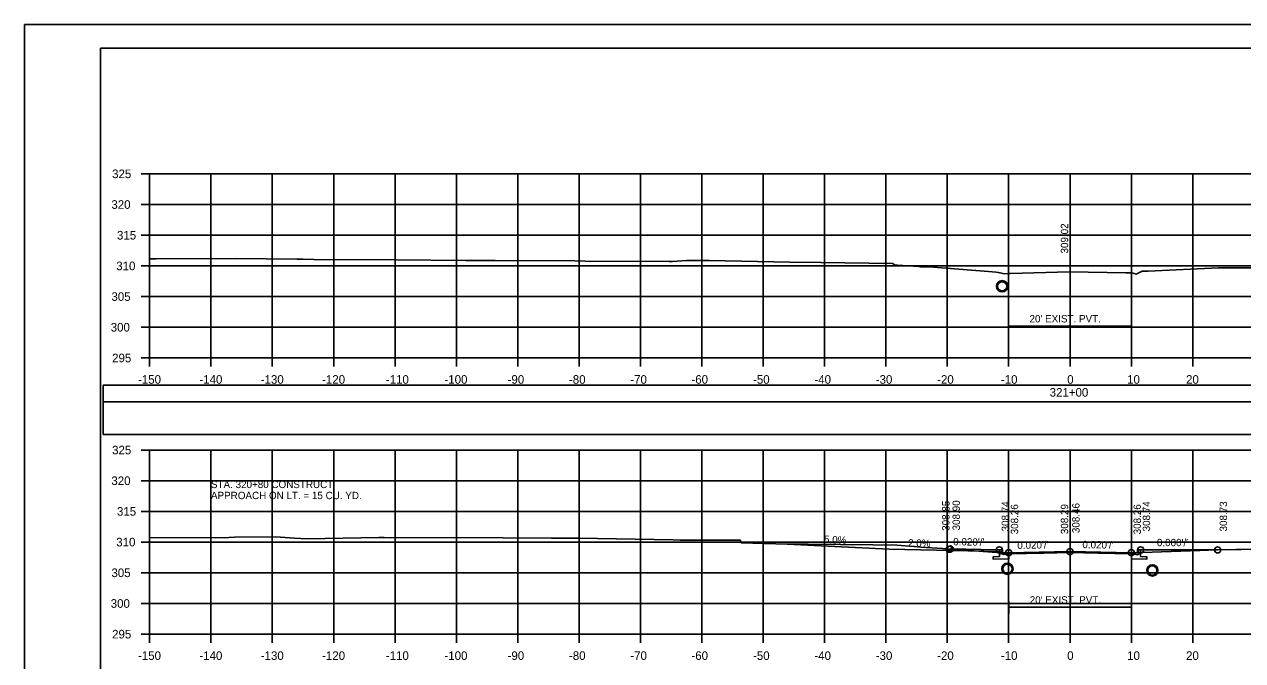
# Model space of a CAD drawing. Extents: x 1370538 to 1372872, y 376220 to 381127.
# Drawn here: x 1371871.6 to 1372070.1, y 378158.9 to 378262.5 of the extents above; entities that cross this region are included whole.
import ezdxf

# ---------------------------------------------------------------- set-up
doc = ezdxf.new("R2010")
doc.units = 0
for name, color, linetype in [('R_Border', 7, 'Continuous'), ('R_Border Notes', 7, 'Continuous'), ('R_Border PE', 7, 'Continuous'), ('R_Border Prem', 7, 'Continuous'), ('R_Dimension', 7, 'Continuous'), ('R_Fin Surface', 7, 'Continuous'), ('R_Grid', 7, 'Continuous'), ('R_Horz Alg Annot', 7, 'Continuous'), ('R_No Plot', 7, 'Continuous'), ('R_Water', 7, 'Continuous'), ('R_Water Annot', 7, 'Continuous'), ('R_Xsect Elev', 7, 'Continuous'), ('R_Xsect Slope', 7, 'Continuous')]:
    doc.layers.add(name, color=color, linetype=linetype)

msp = doc.modelspace()

# ---------------------------------------------------------------- linework, layer by layer
at = {"layer": 'R_Border'}
for p, q in [((1372031.97, 378214.38), (1372031.97, 378212.38)), ((1372031.97, 378213.38), (1372051.97, 378213.38)), ((1372051.97, 378214.38), (1372051.97, 378212.38)), ((1372032, 378168.57), (1372032, 378166.57)), ((1372032, 378167.57), (1372051.99, 378167.57)), ((1372051.99, 378168.57), (1372051.99, 378166.57))]:
    msp.add_line(p, q, dxfattribs=at)
for points in [[(1372041.97, 378176.48), (1372032, 378176.28), (1372032, 378175.44), (1372031.97, 378175.45), (1372029.47, 378175.4), (1372029.47, 378175.81), (1372030.47, 378175.83), (1372030.47, 378176.93)], [(1372053.47, 378176.93), (1372053.47, 378175.83), (1372054.47, 378175.81), (1372054.47, 378175.4), (1372051.97, 378175.45), (1372051.99, 378175.44), (1372051.99, 378176.28), (1372041.97, 378176.48)]]:
    msp.add_lwpolyline(points, dxfattribs=at)
at = {"layer": 'R_Border Notes'}
for p, q in [((1371883.97, 378258.65), (1372200.15, 378258.65)), ((1371883.97, 378053.19), (1371883.97, 378258.65)), ((1372036.49, 378258.39), (1372036.49, 378258.39)), ((1372036.49, 378258.39), (1372036.49, 378258.39))]:
    msp.add_line(p, q, dxfattribs=at)
at = {"layer": 'R_Border Prem'}
for p, q in [((1371890.57, 378238.19), (1371891.97, 378238.19)), ((1371891.97, 378208.19), (1371891.97, 378238.19)), ((1371890.57, 378233.19), (1371891.97, 378233.19)), ((1371890.57, 378228.19), (1371891.97, 378228.19)), ((1371890.57, 378223.19), (1371891.97, 378223.19)), ((1371890.57, 378218.19), (1371891.97, 378218.19)), ((1371890.57, 378213.19), (1371891.97, 378213.19)), ((1371890.57, 378208.19), (1371891.97, 378208.19)), ((1371891.97, 378208.19), (1372191.97, 378208.19)), ((1371891.97, 378206.79), (1371891.97, 378208.19)), ((1371901.97, 378206.79), (1371901.97, 378208.19)), ((1371911.97, 378206.79), (1371911.97, 378208.19)), ((1371921.97, 378206.79), (1371921.97, 378208.19)), ((1371931.97, 378206.79), (1371931.97, 378208.19)), ((1371941.97, 378206.79), (1371941.97, 378208.19)), ((1371951.97, 378206.79), (1371951.97, 378208.19)), ((1371961.97, 378206.79), (1371961.97, 378208.19)), ((1371971.97, 378206.79), (1371971.97, 378208.19)), ((1371981.97, 378206.79), (1371981.97, 378208.19)), ((1371991.97, 378206.79), (1371991.97, 378208.19)), ((1372001.97, 378206.79), (1372001.97, 378208.19)), ((1372011.97, 378206.79), (1372011.97, 378208.19)), ((1372021.97, 378206.79), (1372021.97, 378208.19)), ((1372031.97, 378206.79), (1372031.97, 378208.19)), ((1372041.97, 378206.79), (1372041.97, 378208.19)), ((1372051.97, 378206.79), (1372051.97, 378208.19)), ((1372061.97, 378206.79), (1372061.97, 378208.19)), ((1371890.57, 378193.19), (1371891.97, 378193.19)), ((1371891.97, 378163.19), (1371891.97, 378193.19)), ((1371890.57, 378188.19), (1371891.97, 378188.19)), ((1371890.57, 378183.19), (1371891.97, 378183.19)), ((1371890.57, 378178.19), (1371891.97, 378178.19)), ((1371890.57, 378173.19), (1371891.97, 378173.19)), ((1371890.57, 378168.19), (1371891.97, 378168.19)), ((1371890.57, 378163.19), (1371891.97, 378163.19)), ((1371891.97, 378163.19), (1372191.97, 378163.19)), ((1371891.97, 378161.79), (1371891.97, 378163.19)), ((1371901.97, 378161.79), (1371901.97, 378163.19)), ((1371911.97, 378161.79), (1371911.97, 378163.19)), ((1371921.97, 378161.79), (1371921.97, 378163.19)), ((1371931.97, 378161.79), (1371931.97, 378163.19)), ((1371941.97, 378161.79), (1371941.97, 378163.19)), ((1371951.97, 378161.79), (1371951.97, 378163.19)), ((1371961.97, 378161.79), (1371961.97, 378163.19)), ((1371971.97, 378161.79), (1371971.97, 378163.19)), ((1371981.97, 378161.79), (1371981.97, 378163.19)), ((1371991.97, 378161.79), (1371991.97, 378163.19)), ((1372001.97, 378161.79), (1372001.97, 378163.19)), ((1372011.97, 378161.79), (1372011.97, 378163.19)), ((1372021.97, 378161.79), (1372021.97, 378163.19)), ((1372031.97, 378161.79), (1372031.97, 378163.19)), ((1372041.97, 378161.79), (1372041.97, 378163.19)), ((1372051.97, 378161.79), (1372051.97, 378163.19)), ((1372061.97, 378161.79), (1372061.97, 378163.19))]:
    msp.add_line(p, q, dxfattribs=at)
at = {"layer": 'R_Dimension'}
for points in [[(1371891.97, 378224.34), (1371893.06, 378224.33), (1371905.97, 378224.39), (1371915.98, 378224.28), (1371917.02, 378224.28), (1371918.76, 378224.26), (1371932.21, 378224.2), (1371943.43, 378224.05), (1371945.38, 378224.06), (1371948.29, 378224.05), (1371961.28, 378223.99), (1371962.96, 378223.98), (1371976.64, 378223.92), (1371977.2, 378223.89), (1371979.48, 378224.09), (1371983.18, 378224.05), (1371996.32, 378223.82), (1372001.34, 378223.77), (1372013.11, 378223.57), (1372013.37, 378223.38), (1372013.83, 378223.32), (1372017.32, 378223.08), (1372017.61, 378223.06), (1372019.04, 378223.06), (1372028.66, 378222.29), (1372029.93, 378222.18), (1372030.25, 378222.14), (1372030.26, 378222.14), (1372030.57, 378222.06), (1372031.21, 378221.9), (1372032.12, 378221.97), (1372032.13, 378221.98), (1372032.23, 378221.98), (1372041.89, 378222.21), (1372051.08, 378222.06), (1372051.98, 378222.05), (1372052.05, 378222.04), (1372052.82, 378221.86), (1372052.88, 378221.89), (1372053.74, 378222.31), (1372054.69, 378222.35), (1372066.19, 378222.85), (1372069.59, 378222.86), (1372069.95, 378222.87), (1372072.29, 378222.85)], [(1371891.97, 378178.91), (1371904.86, 378178.96), (1371905.83, 378178.98), (1371912.55, 378179.06), (1371915.57, 378178.85), (1371917.62, 378178.74), (1371929.35, 378178.92), (1371929.85, 378178.93), (1371930.15, 378178.93), (1371930.22, 378178.93), (1371949.59, 378178.87), (1371957.48, 378178.85), (1371961.84, 378178.85), (1371977.28, 378178.58), (1371978.46, 378178.48), (1371983.74, 378178.52), (1371985.48, 378178.52), (1371988.26, 378178.49), (1371988.29, 378178.26), (1371988.38, 378178.08), (1371994.04, 378177.93), (1372009.82, 378177.77), (1372013.77, 378177.67), (1372016.49, 378177.47), (1372017.67, 378177.38), (1372021.18, 378177.12), (1372030.02, 378176.48), (1372030.12, 378176.48), (1372030.87, 378176.27), (1372031.24, 378176.15), (1372031.81, 378176.23), (1372032, 378176.28), (1372037.68, 378176.39), (1372041.92, 378176.48), (1372046.52, 378176.39), (1372051.99, 378176.27), (1372052.71, 378176.15), (1372052.96, 378176.13), (1372053.12, 378176.2), (1372053.76, 378176.5), (1372063.15, 378176.84), (1372066.01, 378176.92), (1372068.97, 378176.97), (1372069.85, 378177), (1372083.56, 378177.03)]]:
    msp.add_lwpolyline(points, dxfattribs=at)
at = {"layer": 'R_Fin Surface'}
for points in [[(1372022.31, 378177.03), (1372022.47, 378177.09), (1372027.47, 378176.99), (1372030.47, 378176.93), (1372030.97, 378176.93), (1372030.97, 378176.43), (1372031.97, 378176.45), (1372041.96, 378176.65), (1372041.97, 378176.65)], [(1372041.97, 378176.65), (1372051.97, 378176.45), (1372051.97, 378176.45), (1372052.97, 378176.43), (1372052.97, 378176.93), (1372053.47, 378176.93), (1372053.47, 378176.93), (1372066.01, 378176.92)]]:
    msp.add_lwpolyline(points, dxfattribs=at)
at = {"layer": 'R_Grid'}
for p, q in [((1371891.97, 378238.19), (1372191.97, 378238.19)), ((1371891.97, 378208.19), (1371891.97, 378238.19)), ((1371901.97, 378208.19), (1371901.97, 378238.19)), ((1371911.97, 378208.19), (1371911.97, 378238.19)), ((1371921.97, 378208.19), (1371921.97, 378238.19)), ((1371931.97, 378208.19), (1371931.97, 378238.19)), ((1371941.97, 378208.19), (1371941.97, 378238.19)), ((1371951.97, 378208.19), (1371951.97, 378238.19)), ((1371961.97, 378208.19), (1371961.97, 378238.19)), ((1371971.97, 378208.19), (1371971.97, 378238.19)), ((1371981.97, 378208.19), (1371981.97, 378238.19)), ((1371991.97, 378208.19), (1371991.97, 378238.19)), ((1372001.97, 378208.19), (1372001.97, 378238.19)), ((1372011.97, 378208.19), (1372011.97, 378238.19)), ((1372021.97, 378208.19), (1372021.97, 378238.19)), ((1372031.97, 378208.19), (1372031.97, 378238.19)), ((1372041.97, 378208.19), (1372041.97, 378238.19)), ((1372051.97, 378208.19), (1372051.97, 378238.19)), ((1372061.97, 378208.19), (1372061.97, 378238.19)), ((1371891.97, 378233.19), (1372191.97, 378233.19)), ((1371891.97, 378228.19), (1372191.97, 378228.19)), ((1371891.97, 378223.19), (1372191.97, 378223.19)), ((1371891.97, 378218.19), (1372191.97, 378218.19)), ((1371891.97, 378213.19), (1372191.97, 378213.19)), ((1371891.97, 378208.19), (1372191.97, 378208.19)), ((1371891.97, 378193.19), (1372191.97, 378193.19)), ((1371891.97, 378163.19), (1371891.97, 378193.19)), ((1371901.97, 378163.19), (1371901.97, 378193.19)), ((1371911.97, 378163.19), (1371911.97, 378193.19)), ((1371921.97, 378163.19), (1371921.97, 378193.19)), ((1371931.97, 378163.19), (1371931.97, 378193.19)), ((1371941.97, 378163.19), (1371941.97, 378193.19)), ((1371951.97, 378163.19), (1371951.97, 378193.19)), ((1371961.97, 378163.19), (1371961.97, 378193.19)), ((1371971.97, 378163.19), (1371971.97, 378193.19)), ((1371981.97, 378163.19), (1371981.97, 378193.19)), ((1371991.97, 378163.19), (1371991.97, 378193.19)), ((1372001.97, 378163.19), (1372001.97, 378193.19)), ((1372011.97, 378163.19), (1372011.97, 378193.19)), ((1372021.97, 378163.19), (1372021.97, 378193.19)), ((1372031.97, 378163.19), (1372031.97, 378193.19)), ((1372041.97, 378163.19), (1372041.97, 378193.19)), ((1372051.97, 378163.19), (1372051.97, 378193.19)), ((1372061.97, 378163.19), (1372061.97, 378193.19)), ((1371891.97, 378188.19), (1372191.97, 378188.19)), ((1371891.97, 378183.19), (1372191.97, 378183.19)), ((1371891.97, 378178.19), (1372191.97, 378178.19)), ((1371891.97, 378173.19), (1372191.97, 378173.19)), ((1371891.97, 378168.19), (1372191.97, 378168.19)), ((1371891.97, 378163.19), (1372191.97, 378163.19))]:
    msp.add_line(p, q, dxfattribs=at)
at = {"layer": 'R_Horz Alg Annot'}
for points in [[(1371884.39, 378201.03), (1372199.52, 378201.03), (1372199.52, 378203.74), (1371884.39, 378203.74)], [(1371884.39, 378195.71), (1372199.52, 378195.71), (1372199.52, 378201.03), (1371884.39, 378201.03)]]:
    msp.add_lwpolyline(points, close=True, dxfattribs=at)
at = {"layer": 'R_No Plot'}
msp.add_line((1371871.57, 378262.54), (1372204.9, 378262.54), dxfattribs=at)
for points in [[(1371871.56, 378262.54), (1372204.9, 378262.54), (1372204.9, 378049.21), (1371871.56, 378049.21)], [(1372117.89, 378258.65), (1372117.89, 378248.77), (1372153.62, 378248.77), (1372153.62, 378245.85), (1372176.82, 378245.85), (1372176.82, 378221.52), (1372200.15, 378221.52), (1372200.15, 378053.19), (1371883.97, 378053.19), (1371883.97, 378258.65)]]:
    msp.add_lwpolyline(points, close=True, dxfattribs=at)
for centre, radius in [((1372030.91, 378219.87), 0.917), ((1372022.31, 378177.03), 0.5), ((1372022.47, 378177.09), 0.5), ((1372030.47, 378176.93), 0.5), ((1372041.97, 378176.65), 0.5), ((1372041.97, 378176.65), 0.5), ((1372053.47, 378176.93), 0.5), ((1372066.01, 378176.92), 0.5), ((1372066.01, 378176.92), 0.5), ((1372031.97, 378176.45), 0.5), ((1372051.97, 378176.45), 0.5), ((1372031.77, 378173.84), 0.917), ((1372055.39, 378173.57), 0.917)]:
    msp.add_circle(centre, radius, dxfattribs=at)
at = {"layer": 'R_Water'}
for p, q in [((1372012.47, 378177.04), (1371994.8, 378177.92)), ((1372030.47, 378176.68), (1372012.47, 378177.04)), ((1372030.97, 378176.43), (1372030.47, 378176.68))]:
    msp.add_line(p, q, dxfattribs=at)
for centre in [(1372030.91, 378219.87), (1372031.77, 378173.84), (1372055.39, 378173.57)]:
    msp.add_circle(centre, 0.75, dxfattribs=at)
at = {"layer": 'R_Xsect Elev'}
for p, q in [((1372041.97, 378222.21), (1372041.97, 378232.21)), ((1372041.97, 378176.48), (1372041.97, 378186.48))]:
    msp.add_line(p, q, dxfattribs=at)

# ---------------------------------------------------------------- texts
at = {"layer": 'R_Border PE'}
for s, p in [('325', (1371885.86, 378237.49)), ('320', (1371885.74, 378232.49)), ('315', (1371886.65, 378227.49)), ('310', (1371886.53, 378222.49)), ('305', (1371885.75, 378217.49)), ('300', (1371885.63, 378212.49)), ('295', (1371885.86, 378207.49)), ('-150', (1371890.08, 378203.99)), ('-140', (1371900.08, 378203.99)), ('-130', (1371910.08, 378203.99)), ('-120', (1371920.08, 378203.99)), ('-110', (1371930.47, 378203.99)), ('-100', (1371940.02, 378203.99)), ('-90', (1371950.31, 378203.99)), ('-80', (1371960.31, 378203.99)), ('-70', (1371970.31, 378203.99)), ('-60', (1371980.27, 378203.99)), ('-50', (1371990.31, 378203.99)), ('-40', (1372000.31, 378203.99)), ('-30', (1372010.31, 378203.99)), ('-20', (1372020.31, 378203.99)), ('-10', (1372030.7, 378203.99)), ('0', (1372041.51, 378203.99)), ('10', (1372051.28, 378203.99)), ('20', (1372060.88, 378203.99)), ('321+00', (1372038.65, 378201.89)), ('325', (1371885.86, 378192.49)), ('320', (1371885.74, 378187.49)), ('315', (1371886.65, 378182.49)), ('310', (1371886.53, 378177.49)), ('305', (1371885.75, 378172.49)), ('300', (1371885.63, 378167.49)), ('295', (1371885.86, 378162.49)), ('-150', (1371890.08, 378158.99)), ('-140', (1371900.08, 378158.99)), ('-130', (1371910.08, 378158.99)), ('-120', (1371920.08, 378158.99)), ('-110', (1371930.47, 378158.99)), ('-100', (1371940.02, 378158.99)), ('-90', (1371950.31, 378158.99)), ('-80', (1371960.31, 378158.99)), ('-70', (1371970.31, 378158.99)), ('-60', (1371980.27, 378158.99)), ('-50', (1371990.31, 378158.99)), ('-40', (1372000.31, 378158.99)), ('-30', (1372010.31, 378158.99)), ('-20', (1372020.31, 378158.99)), ('-10', (1372030.7, 378158.99)), ('0', (1372041.51, 378158.99)), ('10', (1372051.28, 378158.99)), ('20', (1372060.88, 378158.99))]:
    msp.add_text(s, height=1.4, dxfattribs=at).set_placement(p)
at = {"layer": 'R_Water'}
for p in [(1372035.37, 378213.98), (1372035.4, 378168.17)]:
    msp.add_text("20' EXIST. PVT.", height=1.2, dxfattribs=at).set_placement(p)
at = {"layer": 'R_Water Annot'}
for s, p in [('STA. 320+80 CONSTRUCT', (1371901.97, 378186.99)), ('APPROACH ON LT. = 15 CU. YD.', (1371901.97, 378185.19))]:
    msp.add_text(s, height=1.2, dxfattribs=at).set_placement(p)
at = {"layer": 'R_Xsect Elev'}
for s, rotation, p in [('309.02', 90, (1372041.67, 378225.21)), ('308.85', 90, (1372022.33, 378180.03)), ('308.90', 90, (1372024.02, 378180.09)), ('308.74', 90, (1372032.02, 378179.93)), ('308.26', 90, (1372033.52, 378179.45)), ('308.29', 90, (1372041.67, 378179.48)), ('308.46', 90, (1372043.52, 378179.65)), ('308.26', 90, (1372053.52, 378179.45)), ('308.74', 90, (1372055.02, 378179.93)), ('308.73', 90, (1372067.56, 378179.92)), ('308.73', 90, (1372067.56, 378179.92)), ('5.0%', 357.1376, (1372001.85, 378178.07)), ('2.0%', 358.8542, (1372015.57, 378177.47))]:
    msp.add_text(s, height=1.2, rotation=rotation, dxfattribs=at).set_placement(p)
at = {"layer": 'R_Xsect Slope'}
for s, rotation, p in [("0.020'/'", 358.8542, (1372022.92, 378177.68)), ("0.020'/'", 1.1458, (1372033.39, 378177.07)), ("0.020'/'", 358.8542, (1372043.97, 378177.21)), ("0.000'/'", 359.974, (1372056.13, 378177.52))]:
    msp.add_text(s, height=1.2, rotation=rotation, dxfattribs=at).set_placement(p)

doc.saveas('drawing.dxf')
